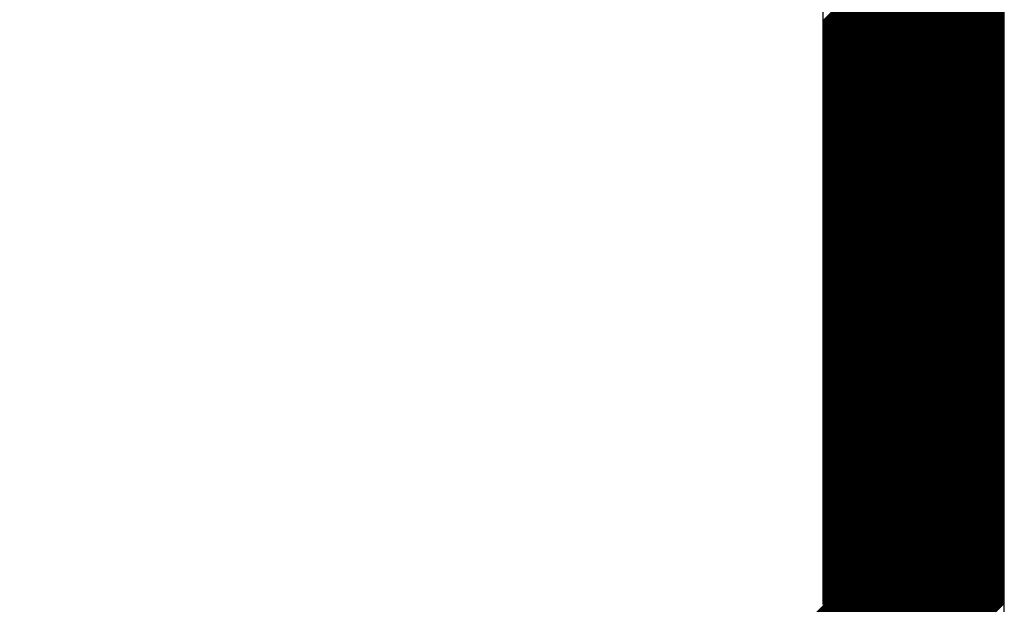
# Model space of a CAD drawing. Extents: x 3940905 to 4145695, y 925352 to 1109797.
# Tile 937 of 1056: x 4063156 to 4063292, y 1098586 to 1098666. Entities that reach past the tile are written whole.
import ezdxf

# ---------------------------------------------------------------- set-up
doc = ezdxf.new("R2010")
doc.units = 0
doc.header["$LTSCALE"] = 750
doc.header["$MEASUREMENT"] = 0
doc.layers.add('CKD Equipments', color=252, linetype='CONTINUOUS', lineweight=0)

msp = doc.modelspace()

# ---------------------------------------------------------------- linework, layer by layer
at = {"layer": 'CKD Equipments', "lineweight": -2, "ltscale": 0.2}
for p, q in [((4063292.19, 1098474.48), (4063292.19, 1098959.48)), ((4063292.19, 1098474.48), (4063292.19, 1098959.48)), ((4063267.19, 1098585.61), (4063267.19, 1098934.48))]:
    msp.add_line(p, q, dxfattribs=at)
at = {"layer": 'CKD Equipments', "color": 43, "linetype": 'Continuous', "lineweight": -2, "ltscale": 0.2}
for p, q in [((4063267.19, 1098666.26), (4063292.19, 1098691.26)), ((4063267.19, 1098666.08), (4063292.19, 1098691.08)), ((4063267.19, 1098665.9), (4063292.19, 1098690.9)), ((4063267.19, 1098665.73), (4063292.19, 1098690.73)), ((4063267.19, 1098665.55), (4063292.19, 1098690.55)), ((4063267.19, 1098665.37), (4063292.19, 1098690.37)), ((4063267.19, 1098665.2), (4063292.19, 1098690.2)), ((4063267.19, 1098665.02), (4063292.19, 1098690.02)), ((4063267.19, 1098664.84), (4063292.19, 1098689.84)), ((4063267.19, 1098664.67), (4063292.19, 1098689.67)), ((4063267.19, 1098664.49), (4063292.19, 1098689.49)), ((4063267.19, 1098664.31), (4063292.19, 1098689.31)), ((4063267.19, 1098664.13), (4063292.19, 1098689.13)), ((4063267.19, 1098663.96), (4063292.19, 1098688.96)), ((4063267.19, 1098663.78), (4063292.19, 1098688.78)), ((4063267.19, 1098663.6), (4063292.19, 1098688.6)), ((4063267.19, 1098663.43), (4063292.19, 1098688.43)), ((4063267.19, 1098663.25), (4063292.19, 1098688.25)), ((4063267.19, 1098663.07), (4063292.19, 1098688.07)), ((4063267.19, 1098662.9), (4063292.19, 1098687.9)), ((4063267.19, 1098662.72), (4063292.19, 1098687.72)), ((4063267.19, 1098662.54), (4063292.19, 1098687.54)), ((4063267.19, 1098662.37), (4063292.19, 1098687.37)), ((4063267.19, 1098662.19), (4063292.19, 1098687.19)), ((4063267.19, 1098662.01), (4063292.19, 1098687.01)), ((4063267.19, 1098661.84), (4063292.19, 1098686.84)), ((4063267.19, 1098661.66), (4063292.19, 1098686.66)), ((4063267.19, 1098661.48), (4063292.19, 1098686.48)), ((4063267.19, 1098661.31), (4063292.19, 1098686.31)), ((4063267.19, 1098661.13), (4063292.19, 1098686.13)), ((4063267.19, 1098660.95), (4063292.19, 1098685.95)), ((4063267.19, 1098660.78), (4063292.19, 1098685.78)), ((4063267.19, 1098660.6), (4063292.19, 1098685.6)), ((4063267.19, 1098660.42), (4063292.19, 1098685.42)), ((4063267.19, 1098660.25), (4063292.19, 1098685.25)), ((4063267.19, 1098660.07), (4063292.19, 1098685.07)), ((4063267.19, 1098659.89), (4063292.19, 1098684.89)), ((4063267.19, 1098659.72), (4063292.19, 1098684.72)), ((4063267.19, 1098659.54), (4063292.19, 1098684.54)), ((4063267.19, 1098659.36), (4063292.19, 1098684.36)), ((4063267.19, 1098659.18), (4063292.19, 1098684.18)), ((4063267.19, 1098659.01), (4063292.19, 1098684.01)), ((4063267.19, 1098658.83), (4063292.19, 1098683.83)), ((4063267.19, 1098658.65), (4063292.19, 1098683.65)), ((4063267.19, 1098658.48), (4063292.19, 1098683.48)), ((4063267.19, 1098658.3), (4063292.19, 1098683.3)), ((4063267.19, 1098658.12), (4063292.19, 1098683.12)), ((4063267.19, 1098657.95), (4063292.19, 1098682.95)), ((4063267.19, 1098657.77), (4063292.19, 1098682.77)), ((4063267.19, 1098657.59), (4063292.19, 1098682.59)), ((4063267.19, 1098657.42), (4063292.19, 1098682.42)), ((4063267.19, 1098657.24), (4063292.19, 1098682.24)), ((4063267.19, 1098657.06), (4063292.19, 1098682.06)), ((4063267.19, 1098656.89), (4063292.19, 1098681.89)), ((4063267.19, 1098656.71), (4063292.19, 1098681.71)), ((4063267.19, 1098656.53), (4063292.19, 1098681.53)), ((4063267.19, 1098656.36), (4063292.19, 1098681.36)), ((4063267.19, 1098656.18), (4063292.19, 1098681.18)), ((4063267.19, 1098656), (4063292.19, 1098681)), ((4063267.19, 1098655.83), (4063292.19, 1098680.83)), ((4063267.19, 1098655.65), (4063292.19, 1098680.65)), ((4063267.19, 1098655.47), (4063292.19, 1098680.47)), ((4063267.19, 1098655.3), (4063292.19, 1098680.3)), ((4063267.19, 1098655.12), (4063292.19, 1098680.12)), ((4063267.19, 1098654.94), (4063292.19, 1098679.94)), ((4063267.19, 1098654.77), (4063292.19, 1098679.77)), ((4063267.19, 1098654.59), (4063292.19, 1098679.59)), ((4063267.19, 1098654.41), (4063292.19, 1098679.41)), ((4063267.19, 1098654.24), (4063292.19, 1098679.24)), ((4063267.19, 1098654.06), (4063292.19, 1098679.06)), ((4063267.19, 1098653.88), (4063292.19, 1098678.88)), ((4063267.19, 1098653.7), (4063292.19, 1098678.7)), ((4063267.19, 1098653.53), (4063292.19, 1098678.53)), ((4063267.19, 1098653.35), (4063292.19, 1098678.35)), ((4063267.19, 1098653.17), (4063292.19, 1098678.17)), ((4063267.19, 1098653), (4063292.19, 1098678)), ((4063267.19, 1098652.82), (4063292.19, 1098677.82)), ((4063267.19, 1098652.64), (4063292.19, 1098677.64)), ((4063267.19, 1098652.47), (4063292.19, 1098677.47)), ((4063267.19, 1098652.29), (4063292.19, 1098677.29)), ((4063267.19, 1098652.11), (4063292.19, 1098677.11)), ((4063267.19, 1098651.94), (4063292.19, 1098676.94)), ((4063267.19, 1098651.76), (4063292.19, 1098676.76)), ((4063267.19, 1098651.58), (4063292.19, 1098676.58)), ((4063267.19, 1098651.41), (4063292.19, 1098676.41)), ((4063267.19, 1098651.23), (4063292.19, 1098676.23)), ((4063267.19, 1098651.05), (4063292.19, 1098676.05)), ((4063267.19, 1098650.88), (4063292.19, 1098675.88)), ((4063267.19, 1098650.7), (4063292.19, 1098675.7)), ((4063267.19, 1098650.52), (4063292.19, 1098675.52)), ((4063267.19, 1098650.35), (4063292.19, 1098675.35)), ((4063267.19, 1098650.17), (4063292.19, 1098675.17)), ((4063267.19, 1098649.99), (4063292.19, 1098674.99)), ((4063267.19, 1098649.82), (4063292.19, 1098674.82)), ((4063267.19, 1098649.64), (4063292.19, 1098674.64)), ((4063267.19, 1098649.46), (4063292.19, 1098674.46)), ((4063267.19, 1098649.29), (4063292.19, 1098674.29)), ((4063267.19, 1098649.11), (4063292.19, 1098674.11)), ((4063267.19, 1098648.93), (4063292.19, 1098673.93)), ((4063267.19, 1098648.76), (4063292.19, 1098673.76)), ((4063267.19, 1098648.58), (4063292.19, 1098673.58)), ((4063267.19, 1098648.4), (4063292.19, 1098673.4)), ((4063267.19, 1098648.22), (4063292.19, 1098673.22)), ((4063267.19, 1098648.05), (4063292.19, 1098673.05)), ((4063267.19, 1098647.87), (4063292.19, 1098672.87)), ((4063267.19, 1098647.69), (4063292.19, 1098672.69)), ((4063267.19, 1098647.52), (4063292.19, 1098672.52)), ((4063267.19, 1098647.34), (4063292.19, 1098672.34)), ((4063267.19, 1098647.16), (4063292.19, 1098672.16)), ((4063267.19, 1098646.99), (4063292.19, 1098671.99)), ((4063267.19, 1098646.81), (4063292.19, 1098671.81)), ((4063267.19, 1098646.63), (4063292.19, 1098671.63)), ((4063267.19, 1098646.46), (4063292.19, 1098671.46)), ((4063267.19, 1098646.28), (4063292.19, 1098671.28)), ((4063267.19, 1098646.1), (4063292.19, 1098671.1)), ((4063267.19, 1098645.93), (4063292.19, 1098670.93)), ((4063267.19, 1098645.75), (4063292.19, 1098670.75)), ((4063267.19, 1098645.57), (4063292.19, 1098670.57)), ((4063267.19, 1098645.4), (4063292.19, 1098670.4)), ((4063267.19, 1098645.22), (4063292.19, 1098670.22)), ((4063267.19, 1098645.04), (4063292.19, 1098670.04)), ((4063267.19, 1098644.87), (4063292.19, 1098669.87)), ((4063267.19, 1098644.69), (4063292.19, 1098669.69)), ((4063267.19, 1098644.51), (4063292.19, 1098669.51)), ((4063267.19, 1098644.34), (4063292.19, 1098669.34)), ((4063267.19, 1098644.16), (4063292.19, 1098669.16)), ((4063267.19, 1098643.98), (4063292.19, 1098668.98)), ((4063267.19, 1098643.81), (4063292.19, 1098668.81)), ((4063267.19, 1098643.63), (4063292.19, 1098668.63)), ((4063267.19, 1098643.45), (4063292.19, 1098668.45)), ((4063267.19, 1098643.28), (4063292.19, 1098668.28)), ((4063267.19, 1098643.1), (4063292.19, 1098668.1)), ((4063267.19, 1098642.92), (4063292.19, 1098667.92)), ((4063267.19, 1098642.74), (4063292.19, 1098667.74)), ((4063267.19, 1098642.57), (4063292.19, 1098667.57)), ((4063267.19, 1098642.39), (4063292.19, 1098667.39)), ((4063267.19, 1098642.21), (4063292.19, 1098667.21)), ((4063267.19, 1098642.04), (4063292.19, 1098667.04)), ((4063267.19, 1098641.86), (4063292.19, 1098666.86)), ((4063267.19, 1098641.68), (4063292.19, 1098666.68)), ((4063267.19, 1098641.51), (4063292.19, 1098666.51)), ((4063267.19, 1098641.33), (4063292.19, 1098666.33)), ((4063267.19, 1098641.15), (4063292.19, 1098666.15)), ((4063267.19, 1098640.98), (4063292.19, 1098665.98)), ((4063267.19, 1098640.8), (4063292.19, 1098665.8)), ((4063267.19, 1098640.62), (4063292.19, 1098665.62)), ((4063267.19, 1098640.45), (4063292.19, 1098665.45)), ((4063267.19, 1098640.27), (4063292.19, 1098665.27)), ((4063267.19, 1098640.09), (4063292.19, 1098665.09)), ((4063267.19, 1098639.92), (4063292.19, 1098664.92)), ((4063267.19, 1098639.74), (4063292.19, 1098664.74)), ((4063267.19, 1098639.56), (4063292.19, 1098664.56)), ((4063267.19, 1098639.39), (4063292.19, 1098664.39)), ((4063267.19, 1098639.21), (4063292.19, 1098664.21)), ((4063267.19, 1098639.03), (4063292.19, 1098664.03)), ((4063267.19, 1098638.86), (4063292.19, 1098663.86)), ((4063267.19, 1098638.68), (4063292.19, 1098663.68)), ((4063267.19, 1098638.5), (4063292.19, 1098663.5)), ((4063267.19, 1098638.33), (4063292.19, 1098663.33)), ((4063267.19, 1098638.15), (4063292.19, 1098663.15)), ((4063267.19, 1098637.97), (4063292.19, 1098662.97)), ((4063267.19, 1098637.8), (4063292.19, 1098662.8)), ((4063267.19, 1098637.62), (4063292.19, 1098662.62)), ((4063267.19, 1098637.44), (4063292.19, 1098662.44)), ((4063267.19, 1098637.26), (4063292.19, 1098662.26)), ((4063267.19, 1098637.09), (4063292.19, 1098662.09)), ((4063267.19, 1098636.91), (4063292.19, 1098661.91)), ((4063267.19, 1098636.73), (4063292.19, 1098661.73)), ((4063267.19, 1098636.56), (4063292.19, 1098661.56)), ((4063267.19, 1098636.38), (4063292.19, 1098661.38)), ((4063267.19, 1098636.2), (4063292.19, 1098661.2)), ((4063267.19, 1098636.03), (4063292.19, 1098661.03)), ((4063267.19, 1098635.85), (4063292.19, 1098660.85)), ((4063267.19, 1098635.67), (4063292.19, 1098660.67)), ((4063267.19, 1098635.5), (4063292.19, 1098660.5)), ((4063267.19, 1098635.32), (4063292.19, 1098660.32)), ((4063267.19, 1098635.14), (4063292.19, 1098660.14)), ((4063267.19, 1098634.97), (4063292.19, 1098659.97)), ((4063267.19, 1098634.79), (4063292.19, 1098659.79)), ((4063267.19, 1098634.61), (4063292.19, 1098659.61)), ((4063267.19, 1098634.44), (4063292.19, 1098659.44)), ((4063267.19, 1098634.26), (4063292.19, 1098659.26)), ((4063267.19, 1098634.08), (4063292.19, 1098659.08)), ((4063267.19, 1098633.91), (4063292.19, 1098658.91)), ((4063267.19, 1098633.73), (4063292.19, 1098658.73)), ((4063267.19, 1098633.55), (4063292.19, 1098658.55)), ((4063267.19, 1098633.38), (4063292.19, 1098658.38)), ((4063267.19, 1098633.2), (4063292.19, 1098658.2)), ((4063267.19, 1098633.02), (4063292.19, 1098658.02)), ((4063267.19, 1098632.85), (4063292.19, 1098657.85)), ((4063267.19, 1098632.67), (4063292.19, 1098657.67)), ((4063267.19, 1098632.49), (4063292.19, 1098657.49)), ((4063267.19, 1098632.31), (4063292.19, 1098657.31)), ((4063267.19, 1098632.14), (4063292.19, 1098657.14)), ((4063267.19, 1098631.96), (4063292.19, 1098656.96)), ((4063267.19, 1098631.78), (4063292.19, 1098656.78)), ((4063267.19, 1098631.61), (4063292.19, 1098656.61)), ((4063267.19, 1098631.43), (4063292.19, 1098656.43)), ((4063267.19, 1098631.25), (4063292.19, 1098656.25)), ((4063267.19, 1098631.08), (4063292.19, 1098656.08)), ((4063267.19, 1098630.9), (4063292.19, 1098655.9)), ((4063267.19, 1098630.72), (4063292.19, 1098655.72)), ((4063267.19, 1098630.55), (4063292.19, 1098655.55)), ((4063267.19, 1098630.37), (4063292.19, 1098655.37)), ((4063267.19, 1098630.19), (4063292.19, 1098655.19)), ((4063267.19, 1098630.02), (4063292.19, 1098655.02)), ((4063267.19, 1098629.84), (4063292.19, 1098654.84)), ((4063267.19, 1098629.66), (4063292.19, 1098654.66)), ((4063267.19, 1098629.49), (4063292.19, 1098654.49)), ((4063267.19, 1098629.31), (4063292.19, 1098654.31)), ((4063267.19, 1098629.13), (4063292.19, 1098654.13)), ((4063267.19, 1098628.96), (4063292.19, 1098653.96)), ((4063267.19, 1098628.78), (4063292.19, 1098653.78)), ((4063267.19, 1098628.6), (4063292.19, 1098653.6)), ((4063267.19, 1098628.43), (4063292.19, 1098653.43)), ((4063267.19, 1098628.25), (4063292.19, 1098653.25)), ((4063267.19, 1098628.07), (4063292.19, 1098653.07)), ((4063267.19, 1098627.9), (4063292.19, 1098652.9)), ((4063267.19, 1098627.72), (4063292.19, 1098652.72)), ((4063267.19, 1098627.54), (4063292.19, 1098652.54)), ((4063267.19, 1098627.37), (4063292.19, 1098652.37)), ((4063267.19, 1098627.19), (4063292.19, 1098652.19)), ((4063267.19, 1098627.01), (4063292.19, 1098652.01)), ((4063267.19, 1098626.83), (4063292.19, 1098651.83)), ((4063267.19, 1098626.66), (4063292.19, 1098651.66)), ((4063267.19, 1098626.48), (4063292.19, 1098651.48)), ((4063267.19, 1098626.3), (4063292.19, 1098651.3)), ((4063267.19, 1098626.13), (4063292.19, 1098651.13)), ((4063267.19, 1098625.95), (4063292.19, 1098650.95)), ((4063267.19, 1098625.77), (4063292.19, 1098650.77)), ((4063267.19, 1098625.6), (4063292.19, 1098650.6)), ((4063267.19, 1098625.42), (4063292.19, 1098650.42)), ((4063267.19, 1098625.24), (4063292.19, 1098650.24)), ((4063267.19, 1098625.07), (4063292.19, 1098650.07)), ((4063267.19, 1098624.89), (4063292.19, 1098649.89)), ((4063267.19, 1098624.71), (4063292.19, 1098649.71)), ((4063267.19, 1098624.54), (4063292.19, 1098649.54)), ((4063267.19, 1098624.36), (4063292.19, 1098649.36)), ((4063267.19, 1098624.18), (4063292.19, 1098649.18)), ((4063267.19, 1098624.01), (4063292.19, 1098649.01)), ((4063267.19, 1098623.83), (4063292.19, 1098648.83)), ((4063267.19, 1098623.65), (4063292.19, 1098648.65)), ((4063267.19, 1098623.48), (4063292.19, 1098648.48)), ((4063267.19, 1098623.3), (4063292.19, 1098648.3)), ((4063267.19, 1098623.12), (4063292.19, 1098648.12)), ((4063267.19, 1098622.95), (4063292.19, 1098647.95)), ((4063267.19, 1098622.77), (4063292.19, 1098647.77)), ((4063267.19, 1098622.59), (4063292.19, 1098647.59)), ((4063267.19, 1098622.42), (4063292.19, 1098647.42)), ((4063267.19, 1098622.24), (4063292.19, 1098647.24)), ((4063267.19, 1098622.06), (4063292.19, 1098647.06)), ((4063267.19, 1098621.89), (4063292.19, 1098646.89)), ((4063267.19, 1098621.71), (4063292.19, 1098646.71)), ((4063267.19, 1098621.53), (4063292.19, 1098646.53)), ((4063267.19, 1098621.35), (4063292.19, 1098646.35)), ((4063267.19, 1098621.18), (4063292.19, 1098646.18)), ((4063267.19, 1098621), (4063292.19, 1098646)), ((4063267.19, 1098620.82), (4063292.19, 1098645.82)), ((4063267.19, 1098620.65), (4063292.19, 1098645.65)), ((4063267.19, 1098620.47), (4063292.19, 1098645.47)), ((4063267.19, 1098620.29), (4063292.19, 1098645.29)), ((4063267.19, 1098620.12), (4063292.19, 1098645.12)), ((4063267.19, 1098619.94), (4063292.19, 1098644.94)), ((4063267.19, 1098619.76), (4063292.19, 1098644.76)), ((4063267.19, 1098619.59), (4063292.19, 1098644.59)), ((4063267.19, 1098619.41), (4063292.19, 1098644.41)), ((4063267.19, 1098619.23), (4063292.19, 1098644.23)), ((4063267.19, 1098619.06), (4063292.19, 1098644.06)), ((4063267.19, 1098618.88), (4063292.19, 1098643.88)), ((4063267.19, 1098618.7), (4063292.19, 1098643.7)), ((4063267.19, 1098618.53), (4063292.19, 1098643.53)), ((4063267.19, 1098618.35), (4063292.19, 1098643.35)), ((4063267.19, 1098618.17), (4063292.19, 1098643.17)), ((4063267.19, 1098618), (4063292.19, 1098643)), ((4063267.19, 1098617.82), (4063292.19, 1098642.82)), ((4063267.19, 1098617.64), (4063292.19, 1098642.64)), ((4063267.19, 1098617.47), (4063292.19, 1098642.47)), ((4063267.19, 1098617.29), (4063292.19, 1098642.29)), ((4063267.19, 1098617.11), (4063292.19, 1098642.11)), ((4063267.19, 1098616.94), (4063292.19, 1098641.94)), ((4063267.19, 1098616.76), (4063292.19, 1098641.76)), ((4063267.19, 1098616.58), (4063292.19, 1098641.58)), ((4063267.19, 1098616.41), (4063292.19, 1098641.41)), ((4063267.19, 1098616.23), (4063292.19, 1098641.23)), ((4063267.19, 1098616.05), (4063292.19, 1098641.05)), ((4063267.19, 1098615.87), (4063292.19, 1098640.87)), ((4063267.19, 1098615.7), (4063292.19, 1098640.7)), ((4063267.19, 1098615.52), (4063292.19, 1098640.52)), ((4063267.19, 1098615.34), (4063292.19, 1098640.34)), ((4063267.19, 1098615.17), (4063292.19, 1098640.17)), ((4063267.19, 1098614.99), (4063292.19, 1098639.99)), ((4063267.19, 1098614.81), (4063292.19, 1098639.81)), ((4063267.19, 1098614.64), (4063292.19, 1098639.64)), ((4063267.19, 1098614.46), (4063292.19, 1098639.46)), ((4063267.19, 1098614.28), (4063292.19, 1098639.28)), ((4063267.19, 1098614.11), (4063292.19, 1098639.11)), ((4063267.19, 1098613.93), (4063292.19, 1098638.93)), ((4063267.19, 1098613.75), (4063292.19, 1098638.75)), ((4063267.19, 1098613.58), (4063292.19, 1098638.58)), ((4063267.19, 1098613.4), (4063292.19, 1098638.4)), ((4063267.19, 1098613.22), (4063292.19, 1098638.22)), ((4063267.19, 1098613.05), (4063292.19, 1098638.05)), ((4063267.19, 1098612.87), (4063292.19, 1098637.87)), ((4063267.19, 1098612.69), (4063292.19, 1098637.69)), ((4063267.19, 1098612.52), (4063292.19, 1098637.52)), ((4063267.19, 1098612.34), (4063292.19, 1098637.34)), ((4063267.19, 1098612.16), (4063292.19, 1098637.16)), ((4063267.19, 1098611.99), (4063292.19, 1098636.99)), ((4063267.19, 1098611.81), (4063292.19, 1098636.81)), ((4063267.19, 1098611.63), (4063292.19, 1098636.63)), ((4063267.19, 1098611.46), (4063292.19, 1098636.46)), ((4063267.19, 1098611.28), (4063292.19, 1098636.28)), ((4063267.19, 1098611.1), (4063292.19, 1098636.1)), ((4063267.19, 1098610.92), (4063292.19, 1098635.92)), ((4063267.19, 1098610.75), (4063292.19, 1098635.75)), ((4063267.19, 1098610.57), (4063292.19, 1098635.57)), ((4063267.19, 1098610.39), (4063292.19, 1098635.39)), ((4063267.19, 1098610.22), (4063292.19, 1098635.22)), ((4063267.19, 1098610.04), (4063292.19, 1098635.04)), ((4063267.19, 1098609.86), (4063292.19, 1098634.86)), ((4063267.19, 1098609.69), (4063292.19, 1098634.69)), ((4063267.19, 1098609.51), (4063292.19, 1098634.51)), ((4063267.19, 1098609.33), (4063292.19, 1098634.33)), ((4063267.19, 1098609.16), (4063292.19, 1098634.16)), ((4063267.19, 1098608.98), (4063292.19, 1098633.98)), ((4063267.19, 1098608.8), (4063292.19, 1098633.8)), ((4063267.19, 1098608.63), (4063292.19, 1098633.63)), ((4063267.19, 1098608.45), (4063292.19, 1098633.45)), ((4063267.19, 1098608.27), (4063292.19, 1098633.27)), ((4063267.19, 1098608.1), (4063292.19, 1098633.1)), ((4063267.19, 1098607.92), (4063292.19, 1098632.92)), ((4063267.19, 1098607.74), (4063292.19, 1098632.74)), ((4063267.19, 1098607.57), (4063292.19, 1098632.57)), ((4063267.19, 1098607.39), (4063292.19, 1098632.39)), ((4063267.19, 1098607.21), (4063292.19, 1098632.21)), ((4063267.19, 1098607.04), (4063292.19, 1098632.04)), ((4063267.19, 1098606.86), (4063292.19, 1098631.86)), ((4063267.19, 1098606.68), (4063292.19, 1098631.68)), ((4063267.19, 1098606.51), (4063292.19, 1098631.51)), ((4063267.19, 1098606.33), (4063292.19, 1098631.33)), ((4063267.19, 1098606.15), (4063292.19, 1098631.15)), ((4063267.19, 1098605.98), (4063292.19, 1098630.98)), ((4063267.19, 1098605.8), (4063292.19, 1098630.8)), ((4063267.19, 1098605.62), (4063292.19, 1098630.62)), ((4063267.19, 1098605.44), (4063292.19, 1098630.44)), ((4063267.19, 1098605.27), (4063292.19, 1098630.27)), ((4063267.19, 1098605.09), (4063292.19, 1098630.09)), ((4063267.19, 1098604.91), (4063292.19, 1098629.91)), ((4063267.19, 1098604.74), (4063292.19, 1098629.74)), ((4063267.19, 1098604.56), (4063292.19, 1098629.56)), ((4063267.19, 1098604.38), (4063292.19, 1098629.38)), ((4063267.19, 1098604.21), (4063292.19, 1098629.21)), ((4063267.19, 1098604.03), (4063292.19, 1098629.03)), ((4063267.19, 1098603.85), (4063292.19, 1098628.85)), ((4063267.19, 1098603.68), (4063292.19, 1098628.68)), ((4063267.19, 1098603.5), (4063292.19, 1098628.5)), ((4063267.19, 1098603.32), (4063292.19, 1098628.32)), ((4063267.19, 1098603.15), (4063292.19, 1098628.15)), ((4063267.19, 1098602.97), (4063292.19, 1098627.97)), ((4063267.19, 1098602.79), (4063292.19, 1098627.79)), ((4063267.19, 1098602.62), (4063292.19, 1098627.62)), ((4063267.19, 1098602.44), (4063292.19, 1098627.44)), ((4063267.19, 1098602.26), (4063292.19, 1098627.26)), ((4063267.19, 1098602.09), (4063292.19, 1098627.09)), ((4063267.19, 1098601.91), (4063292.19, 1098626.91)), ((4063267.19, 1098601.73), (4063292.19, 1098626.73)), ((4063267.19, 1098601.56), (4063292.19, 1098626.56)), ((4063267.19, 1098601.38), (4063292.19, 1098626.38)), ((4063267.19, 1098601.2), (4063292.19, 1098626.2)), ((4063267.19, 1098601.03), (4063292.19, 1098626.03)), ((4063267.19, 1098600.85), (4063292.19, 1098625.85)), ((4063267.19, 1098600.67), (4063292.19, 1098625.67)), ((4063267.19, 1098600.5), (4063292.19, 1098625.5)), ((4063267.19, 1098600.32), (4063292.19, 1098625.32)), ((4063267.19, 1098600.14), (4063292.19, 1098625.14)), ((4063267.19, 1098599.96), (4063292.19, 1098624.96)), ((4063267.19, 1098599.79), (4063292.19, 1098624.79)), ((4063267.19, 1098599.61), (4063292.19, 1098624.61)), ((4063267.19, 1098599.43), (4063292.19, 1098624.43)), ((4063267.19, 1098599.26), (4063292.19, 1098624.26)), ((4063267.19, 1098599.08), (4063292.19, 1098624.08)), ((4063267.19, 1098598.9), (4063292.19, 1098623.9)), ((4063267.19, 1098598.73), (4063292.19, 1098623.73)), ((4063267.19, 1098598.55), (4063292.19, 1098623.55)), ((4063267.19, 1098598.37), (4063292.19, 1098623.37)), ((4063267.19, 1098598.2), (4063292.19, 1098623.2)), ((4063267.19, 1098598.02), (4063292.19, 1098623.02)), ((4063267.19, 1098597.84), (4063292.19, 1098622.84)), ((4063267.19, 1098597.67), (4063292.19, 1098622.67)), ((4063267.19, 1098597.49), (4063292.19, 1098622.49)), ((4063267.19, 1098597.31), (4063292.19, 1098622.31)), ((4063267.19, 1098597.14), (4063292.19, 1098622.14)), ((4063267.19, 1098596.96), (4063292.19, 1098621.96)), ((4063267.19, 1098596.78), (4063292.19, 1098621.78)), ((4063267.19, 1098596.61), (4063292.19, 1098621.61)), ((4063267.19, 1098596.43), (4063292.19, 1098621.43)), ((4063267.19, 1098596.25), (4063292.19, 1098621.25)), ((4063267.19, 1098596.08), (4063292.19, 1098621.08)), ((4063267.19, 1098595.9), (4063292.19, 1098620.9)), ((4063267.19, 1098595.72), (4063292.19, 1098620.72)), ((4063267.19, 1098595.55), (4063292.19, 1098620.55)), ((4063267.19, 1098595.37), (4063292.19, 1098620.37)), ((4063267.19, 1098595.19), (4063292.19, 1098620.19)), ((4063267.19, 1098595.02), (4063292.19, 1098620.02)), ((4063267.19, 1098594.84), (4063292.19, 1098619.84)), ((4063267.19, 1098594.66), (4063292.19, 1098619.66)), ((4063267.19, 1098594.48), (4063292.19, 1098619.48)), ((4063267.19, 1098594.31), (4063292.19, 1098619.31)), ((4063267.19, 1098594.13), (4063292.19, 1098619.13)), ((4063267.19, 1098593.95), (4063292.19, 1098618.95)), ((4063267.19, 1098593.78), (4063292.19, 1098618.78)), ((4063267.19, 1098593.6), (4063292.19, 1098618.6)), ((4063267.19, 1098593.42), (4063292.19, 1098618.42)), ((4063267.19, 1098593.25), (4063292.19, 1098618.25)), ((4063267.19, 1098593.07), (4063292.19, 1098618.07)), ((4063267.19, 1098592.89), (4063292.19, 1098617.89)), ((4063267.19, 1098592.72), (4063292.19, 1098617.72)), ((4063267.19, 1098592.54), (4063292.19, 1098617.54)), ((4063267.19, 1098592.36), (4063292.19, 1098617.36)), ((4063267.19, 1098592.19), (4063292.19, 1098617.19)), ((4063267.19, 1098592.01), (4063292.19, 1098617.01)), ((4063267.19, 1098591.83), (4063292.19, 1098616.83)), ((4063267.19, 1098591.66), (4063292.19, 1098616.66)), ((4063267.19, 1098591.48), (4063292.19, 1098616.48)), ((4063267.19, 1098591.3), (4063292.19, 1098616.3)), ((4063267.19, 1098591.13), (4063292.19, 1098616.13)), ((4063267.19, 1098590.95), (4063292.19, 1098615.95)), ((4063267.19, 1098590.77), (4063292.19, 1098615.77)), ((4063267.19, 1098590.6), (4063292.19, 1098615.6)), ((4063267.19, 1098590.42), (4063292.19, 1098615.42)), ((4063267.19, 1098590.24), (4063292.19, 1098615.24)), ((4063267.19, 1098590.07), (4063292.19, 1098615.07)), ((4063267.19, 1098589.89), (4063292.19, 1098614.89)), ((4063267.19, 1098589.71), (4063292.19, 1098614.71)), ((4063267.19, 1098589.53), (4063292.19, 1098614.53)), ((4063267.19, 1098589.36), (4063292.19, 1098614.36)), ((4063267.19, 1098589.18), (4063292.19, 1098614.18)), ((4063267.19, 1098589), (4063292.19, 1098614)), ((4063267.19, 1098588.83), (4063292.19, 1098613.83)), ((4063267.19, 1098588.65), (4063292.19, 1098613.65)), ((4063267.19, 1098588.47), (4063292.19, 1098613.47)), ((4063267.19, 1098588.3), (4063292.19, 1098613.3)), ((4063267.19, 1098588.12), (4063292.19, 1098613.12)), ((4063267.19, 1098587.94), (4063292.19, 1098612.94)), ((4063267.19, 1098587.77), (4063292.19, 1098612.77)), ((4063267.19, 1098587.59), (4063292.19, 1098612.59)), ((4063267.19, 1098587.41), (4063292.19, 1098612.41)), ((4063267.19, 1098587.24), (4063292.19, 1098612.24)), ((4063267.19, 1098587.06), (4063292.19, 1098612.06)), ((4063267.19, 1098586.88), (4063292.19, 1098611.88)), ((4063267.19, 1098586.71), (4063292.19, 1098611.71)), ((4063267.19, 1098586.53), (4063292.19, 1098611.53)), ((4063267.19, 1098586.35), (4063292.19, 1098611.35)), ((4063267.19, 1098586.18), (4063292.19, 1098611.18)), ((4063267.19, 1098586), (4063292.19, 1098611)), ((4063156.2, 1098474.48), (4063292.19, 1098610.47)), ((4063156.38, 1098474.48), (4063292.19, 1098610.29)), ((4063156.55, 1098474.48), (4063292.19, 1098610.12)), ((4063156.73, 1098474.48), (4063292.19, 1098609.94)), ((4063156.91, 1098474.48), (4063292.19, 1098609.76)), ((4063157.09, 1098474.48), (4063292.19, 1098609.59)), ((4063267.19, 1098585.82), (4063292.19, 1098610.82)), ((4063267.19, 1098585.65), (4063292.19, 1098610.65)), ((4063157.26, 1098474.48), (4063292.19, 1098609.41)), ((4063157.44, 1098474.48), (4063292.19, 1098609.23)), ((4063157.62, 1098474.48), (4063292.19, 1098609.05)), ((4063157.79, 1098474.48), (4063292.19, 1098608.88)), ((4063157.97, 1098474.48), (4063292.19, 1098608.7)), ((4063158.15, 1098474.48), (4063292.19, 1098608.52)), ((4063158.32, 1098474.48), (4063292.19, 1098608.35)), ((4063158.5, 1098474.48), (4063292.19, 1098608.17)), ((4063158.68, 1098474.48), (4063292.19, 1098607.99)), ((4063158.85, 1098474.48), (4063292.19, 1098607.82)), ((4063159.03, 1098474.48), (4063292.19, 1098607.64)), ((4063159.21, 1098474.48), (4063292.19, 1098607.46)), ((4063159.38, 1098474.48), (4063292.19, 1098607.29)), ((4063159.56, 1098474.48), (4063292.19, 1098607.11)), ((4063159.74, 1098474.48), (4063292.19, 1098606.93)), ((4063159.91, 1098474.48), (4063292.19, 1098606.76)), ((4063160.09, 1098474.48), (4063292.19, 1098606.58)), ((4063160.27, 1098474.48), (4063292.19, 1098606.4)), ((4063160.44, 1098474.48), (4063292.19, 1098606.23)), ((4063160.62, 1098474.48), (4063292.19, 1098606.05)), ((4063160.8, 1098474.48), (4063292.19, 1098605.87)), ((4063160.97, 1098474.48), (4063292.19, 1098605.7)), ((4063161.15, 1098474.48), (4063292.19, 1098605.52)), ((4063161.33, 1098474.48), (4063292.19, 1098605.34)), ((4063161.5, 1098474.48), (4063292.19, 1098605.17)), ((4063161.68, 1098474.48), (4063292.19, 1098604.99)), ((4063161.86, 1098474.48), (4063292.19, 1098604.81)), ((4063162.04, 1098474.48), (4063292.19, 1098604.64)), ((4063162.21, 1098474.48), (4063292.19, 1098604.46)), ((4063162.39, 1098474.48), (4063292.19, 1098604.28)), ((4063162.57, 1098474.48), (4063292.19, 1098604.11)), ((4063162.74, 1098474.48), (4063292.19, 1098603.93)), ((4063162.92, 1098474.48), (4063292.19, 1098603.75)), ((4063163.1, 1098474.48), (4063292.19, 1098603.57)), ((4063163.27, 1098474.48), (4063292.19, 1098603.4)), ((4063163.45, 1098474.48), (4063292.19, 1098603.22)), ((4063163.63, 1098474.48), (4063292.19, 1098603.04)), ((4063163.8, 1098474.48), (4063292.19, 1098602.87)), ((4063163.98, 1098474.48), (4063292.19, 1098602.69)), ((4063164.16, 1098474.48), (4063292.19, 1098602.51)), ((4063164.33, 1098474.48), (4063292.19, 1098602.34)), ((4063164.51, 1098474.48), (4063292.19, 1098602.16)), ((4063164.69, 1098474.48), (4063292.19, 1098601.98)), ((4063164.86, 1098474.48), (4063292.19, 1098601.81)), ((4063165.04, 1098474.48), (4063292.19, 1098601.63)), ((4063165.22, 1098474.48), (4063292.19, 1098601.45)), ((4063165.39, 1098474.48), (4063292.19, 1098601.28)), ((4063165.57, 1098474.48), (4063292.19, 1098601.1)), ((4063165.75, 1098474.48), (4063292.19, 1098600.92)), ((4063165.92, 1098474.48), (4063292.19, 1098600.75)), ((4063166.1, 1098474.48), (4063292.19, 1098600.57)), ((4063166.28, 1098474.48), (4063292.19, 1098600.39)), ((4063166.45, 1098474.48), (4063292.19, 1098600.22)), ((4063166.63, 1098474.48), (4063292.19, 1098600.04)), ((4063166.81, 1098474.48), (4063292.19, 1098599.86)), ((4063166.98, 1098474.48), (4063292.19, 1098599.69)), ((4063167.16, 1098474.48), (4063292.19, 1098599.51)), ((4063167.34, 1098474.48), (4063292.19, 1098599.33)), ((4063167.52, 1098474.48), (4063292.19, 1098599.16)), ((4063167.69, 1098474.48), (4063292.19, 1098598.98)), ((4063167.87, 1098474.48), (4063292.19, 1098598.8)), ((4063168.05, 1098474.48), (4063292.19, 1098598.63)), ((4063168.22, 1098474.48), (4063292.19, 1098598.45)), ((4063168.4, 1098474.48), (4063292.19, 1098598.27)), ((4063168.58, 1098474.48), (4063292.19, 1098598.09)), ((4063168.75, 1098474.48), (4063292.19, 1098597.92)), ((4063168.93, 1098474.48), (4063292.19, 1098597.74)), ((4063169.11, 1098474.48), (4063292.19, 1098597.56)), ((4063169.28, 1098474.48), (4063292.19, 1098597.39)), ((4063169.46, 1098474.48), (4063292.19, 1098597.21)), ((4063169.64, 1098474.48), (4063292.19, 1098597.03)), ((4063169.81, 1098474.48), (4063292.19, 1098596.86)), ((4063169.99, 1098474.48), (4063292.19, 1098596.68)), ((4063170.17, 1098474.48), (4063292.19, 1098596.5)), ((4063170.34, 1098474.48), (4063292.19, 1098596.33)), ((4063170.52, 1098474.48), (4063292.19, 1098596.15)), ((4063170.7, 1098474.48), (4063292.19, 1098595.97)), ((4063170.87, 1098474.48), (4063292.19, 1098595.8)), ((4063171.05, 1098474.48), (4063292.19, 1098595.62)), ((4063171.23, 1098474.48), (4063292.19, 1098595.44)), ((4063171.4, 1098474.48), (4063292.19, 1098595.27)), ((4063171.58, 1098474.48), (4063292.19, 1098595.09)), ((4063171.76, 1098474.48), (4063292.19, 1098594.91)), ((4063171.93, 1098474.48), (4063292.19, 1098594.74)), ((4063172.11, 1098474.48), (4063292.19, 1098594.56)), ((4063172.29, 1098474.48), (4063292.19, 1098594.38)), ((4063172.46, 1098474.48), (4063292.19, 1098594.21)), ((4063172.64, 1098474.48), (4063292.19, 1098594.03)), ((4063172.82, 1098474.48), (4063292.19, 1098593.85)), ((4063173, 1098474.48), (4063292.19, 1098593.68)), ((4063173.17, 1098474.48), (4063292.19, 1098593.5)), ((4063173.35, 1098474.48), (4063292.19, 1098593.32)), ((4063173.53, 1098474.48), (4063292.19, 1098593.14)), ((4063173.7, 1098474.48), (4063292.19, 1098592.97)), ((4063173.88, 1098474.48), (4063292.19, 1098592.79)), ((4063174.06, 1098474.48), (4063292.19, 1098592.61)), ((4063174.23, 1098474.48), (4063292.19, 1098592.44)), ((4063174.41, 1098474.48), (4063292.19, 1098592.26)), ((4063174.59, 1098474.48), (4063292.19, 1098592.08)), ((4063174.76, 1098474.48), (4063292.19, 1098591.91)), ((4063174.94, 1098474.48), (4063292.19, 1098591.73)), ((4063175.12, 1098474.48), (4063292.19, 1098591.55)), ((4063175.29, 1098474.48), (4063292.19, 1098591.38)), ((4063175.47, 1098474.48), (4063292.19, 1098591.2)), ((4063175.65, 1098474.48), (4063292.19, 1098591.02)), ((4063175.82, 1098474.48), (4063292.19, 1098590.85)), ((4063176, 1098474.48), (4063292.19, 1098590.67)), ((4063176.18, 1098474.48), (4063292.19, 1098590.49)), ((4063176.35, 1098474.48), (4063292.19, 1098590.32)), ((4063176.53, 1098474.48), (4063292.19, 1098590.14)), ((4063176.71, 1098474.48), (4063292.19, 1098589.96)), ((4063176.88, 1098474.48), (4063292.19, 1098589.79)), ((4063177.06, 1098474.48), (4063292.19, 1098589.61)), ((4063177.24, 1098474.48), (4063292.19, 1098589.43)), ((4063177.41, 1098474.48), (4063292.19, 1098589.26)), ((4063177.59, 1098474.48), (4063292.19, 1098589.08)), ((4063177.77, 1098474.48), (4063292.19, 1098588.9)), ((4063177.94, 1098474.48), (4063292.19, 1098588.73)), ((4063178.12, 1098474.48), (4063292.19, 1098588.55)), ((4063178.3, 1098474.48), (4063292.19, 1098588.37)), ((4063178.48, 1098474.48), (4063292.19, 1098588.2)), ((4063178.65, 1098474.48), (4063292.19, 1098588.02)), ((4063178.83, 1098474.48), (4063292.19, 1098587.84)), ((4063179.01, 1098474.48), (4063292.19, 1098587.66)), ((4063179.18, 1098474.48), (4063292.19, 1098587.49)), ((4063179.36, 1098474.48), (4063292.19, 1098587.31)), ((4063179.54, 1098474.48), (4063292.19, 1098587.13)), ((4063179.71, 1098474.48), (4063292.19, 1098586.96)), ((4063179.89, 1098474.48), (4063292.19, 1098586.78)), ((4063180.07, 1098474.48), (4063292.19, 1098586.6)), ((4063180.24, 1098474.48), (4063292.19, 1098586.43)), ((4063180.42, 1098474.48), (4063292.19, 1098586.25)), ((4063180.6, 1098474.48), (4063292.19, 1098586.07)), ((4063180.77, 1098474.48), (4063292.19, 1098585.9)), ((4063180.95, 1098474.48), (4063292.19, 1098585.72))]:
    msp.add_line(p, q, dxfattribs=at)

doc.saveas('drawing.dxf')
